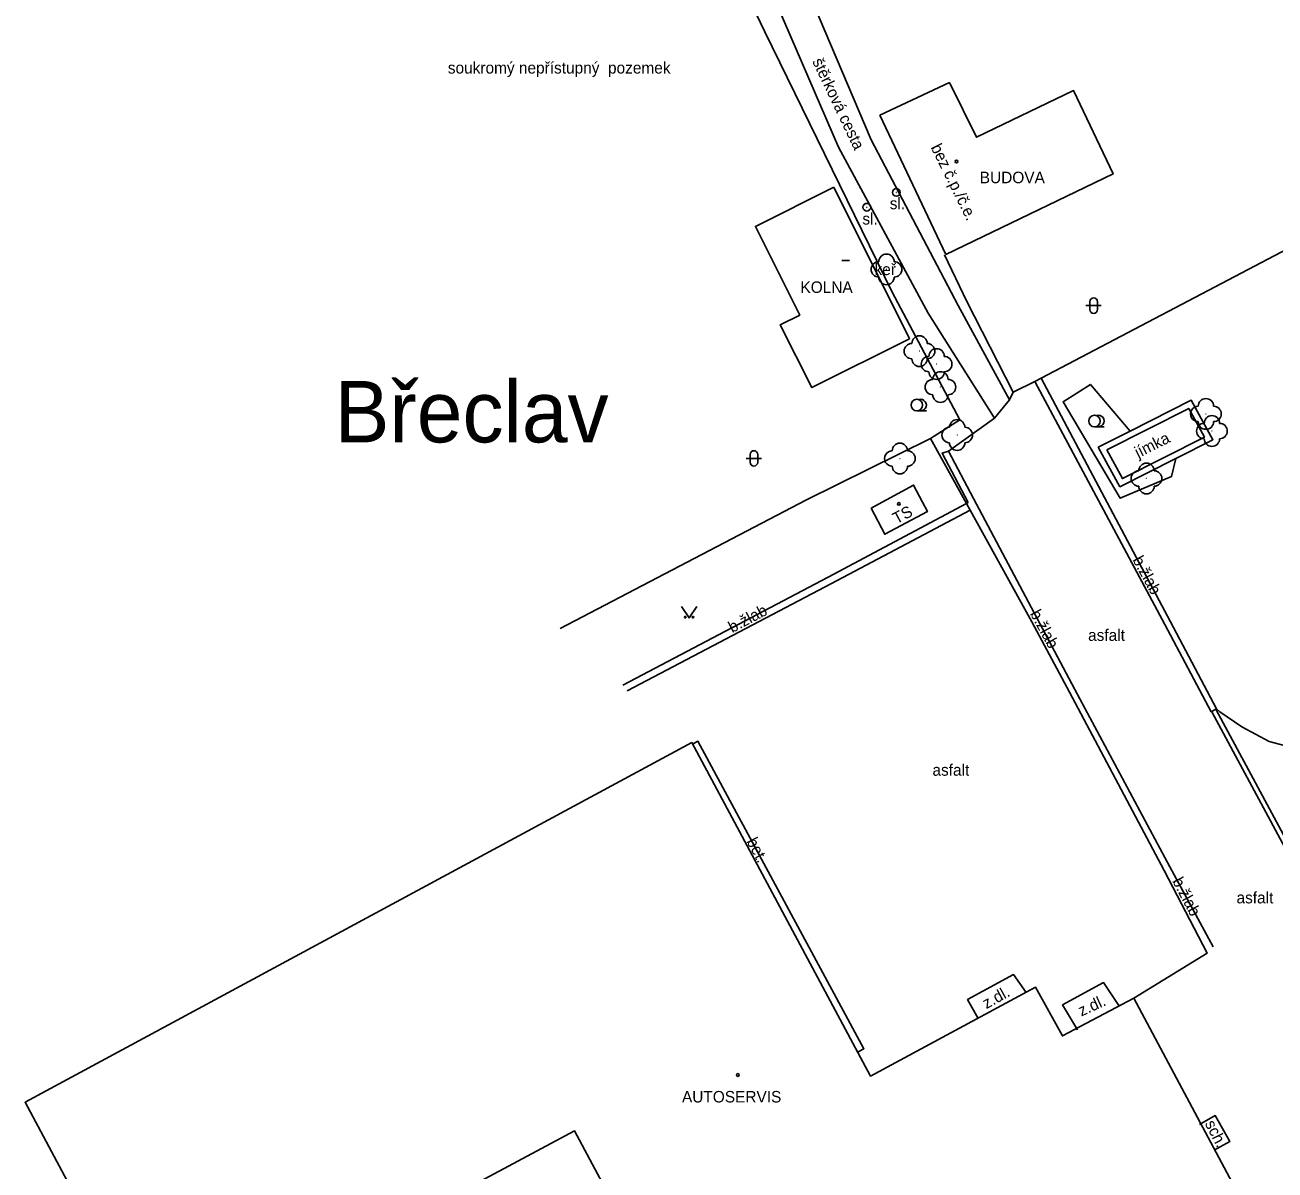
# Model space of a CAD drawing. Extents: x -584400 to -581602, y -1210894 to -1208793.
# Drawn here: x -582067.8 to -581986.4, y -1209106.5 to -1209032 of the extents above; entities that cross this region are included whole.
import ezdxf

# ---------------------------------------------------------------- set-up
doc = ezdxf.new("R2010")
doc.units = 0
for name, color, linetype in [('BUDOVY_MĚŘ', 7, 'Continuous'), ('BUDOVY_NEMĚŘ', 7, 'Continuous'), ('NÁZVY_SÍDEL_JEDNOTKY', 7, 'Continuous'), ('POMOC_POPIS', 7, 'Continuous'), ('ROZHRANÍ_PLOCH', 7, 'Continuous'), ('ZELEŇ', 7, 'Continuous'), ('ZN_BUDOV', 7, 'Continuous'), ('ZN_DOPLŇKOVÉ', 7, 'Continuous'), ('ZN_KULTUR', 7, 'Continuous'), ('Č_POPIS_ORIENT', 7, 'Continuous')]:
    doc.layers.add(name, color=color, linetype=linetype)

msp = doc.modelspace()

# ---------------------------------------------------------------- linework, layer by layer
at = {"layer": 'BUDOVY_MĚŘ'}
for points in [[(-582007.6, -1209035.71), (-582012.12, -1209037.85)], [(-582007.82, -1209046.9), (-582012.12, -1209037.85)], [(-582010.19, -1209052.4), (-582015.11, -1209042.53)], [(-582012.69, -1209063.42), (-582009.93, -1209061.92), (-582009.35, -1209063.03), (-582009.03, -1209063.64), (-582011.8, -1209065.12), (-582012.69, -1209063.42)], [(-582024.35, -1209078.68), (-582012.73, -1209100.39), (-582002, -1209094.6), (-582000.24, -1209097.78), (-581995.59, -1209095.32)]]:
    msp.add_lwpolyline(points, dxfattribs=at)
at = {"layer": 'BUDOVY_NEMĚŘ'}
for points in [[(-582007.6, -1209035.71), (-582005.84, -1209039.28), (-581999.51, -1209036.24), (-581996.94, -1209041.66), (-582007.82, -1209046.9)], [(-582015.11, -1209042.53), (-582020.22, -1209045.08), (-582017.34, -1209050.85), (-582018.6, -1209051.48), (-582016.54, -1209055.57), (-582010.19, -1209052.4)], [(-581995.59, -1209095.32), (-581988.84, -1209107.98), (-581987.56, -1209107.3), (-581980.63, -1209120.31), (-581989.29, -1209125), (-581991.02, -1209124.15), (-581998.26, -1209128.03), (-581997.32, -1209129.79), (-582015.29, -1209139.47), (-582016.25, -1209137.69), (-582025.26, -1209142.53), (-582037.16, -1209120.29), (-582026.35, -1209114.5), (-582031.99, -1209103.96), (-582059.02, -1209118.42), (-582067.76, -1209102.09), (-582024.35, -1209078.68)]]:
    msp.add_lwpolyline(points, dxfattribs=at)
at = {"layer": 'ROZHRANÍ_PLOCH'}
for points in [[(-582003.68, -1209056.36), (-582007.02, -1209050.24), (-582012.69, -1209039.45), (-582016.82, -1209029.73), (-582021.78, -1209019.3), (-582023.53, -1209015.87), (-582025.92, -1209011.58), (-582026.3, -1209009.52), (-582025.56, -1209007.11), (-582023.43, -1209004.96), (-582020.53, -1209003.49), (-582017.81, -1209003.02), (-582014.88, -1209003.36), (-582010.9, -1209004.73), (-582006.96, -1209006.87), (-582002.35, -1209010.38), (-581997.75, -1209014.42), (-581994.35, -1209017.54), (-581988.86, -1209022.83)], [(-582028.27, -1209018.67), (-582028.18, -1209017.06), (-582027.17, -1209016.96), (-582025.81, -1209017.82), (-582024.13, -1209020.54), (-582018.74, -1209030.83), (-582014.81, -1209039.93), (-582008.98, -1209050.72), (-582004.67, -1209057.57)], [(-582002.04, -1209055.17), (-581993.58, -1209070.99), (-581990.55, -1209076.67), (-581990.21, -1209076.49)], [(-581990.21, -1209076.49), (-581993.2, -1209070.82), (-582001.62, -1209054.95)], [(-582003.68, -1209056.36), (-582004.67, -1209057.57)], [(-582003.68, -1209056.36), (-582003.44, -1209055.87)], [(-582004.67, -1209057.57), (-582007.65, -1209059.71)], [(-582006.37, -1209063.05), (-582008.07, -1209059.85), (-582007.65, -1209059.71)], [(-581990.42, -1209091.97), (-581993.24, -1209086.78), (-581999.43, -1209075.22), (-582006.02, -1209062.79), (-582007.65, -1209059.71)], [(-582028.86, -1209074.95), (-582015.49, -1209067.91), (-582006.49, -1209063.11)], [(-582006.24, -1209063.56), (-582015.26, -1209068.33), (-582028.57, -1209075.32)], [(-582006.49, -1209063.11), (-582006.37, -1209063.05)], [(-581990.21, -1209076.49), (-581989.99, -1209076.67), (-581988.56, -1209077.66), (-581986.78, -1209078.62), (-581985.3, -1209079), (-581983.68, -1209079.15), (-581982.79, -1209079.12), (-581982.19, -1209078.79)], [(-582013.54, -1209098.82), (-582013.16, -1209098.61), (-582023.96, -1209078.6), (-582024.31, -1209078.78)], [(-582002.59, -1209094.94), (-582003.42, -1209093.78), (-582006.41, -1209095.41), (-582005.72, -1209096.64)], [(-581996.53, -1209095.87), (-581997.56, -1209094.3), (-582000.24, -1209095.76), (-581999.27, -1209097.37)]]:
    msp.add_lwpolyline(points, dxfattribs=at)
at = {"layer": 'ZELEŇ'}
msp.add_lwpolyline([(-581992.85, -1209060.19), (-581993.15, -1209061.37), (-581996.48, -1209062.78), (-582000.2, -1209056.5), (-581998.42, -1209055.37), (-581995.84, -1209058.4)], dxfattribs=at)
for centre in [(-582011.69, -1209047.88), (-582009.54, -1209053.2), (-582008.43, -1209054.04), (-582008.18, -1209055.54), (-581990.9, -1209057.29), (-582007.09, -1209058.66), (-581990.51, -1209058.4), (-582010.82, -1209060.19), (-581994.77, -1209061.49)]:
    msp.add_circle(centre, 0.0005, dxfattribs=at)
for centre, start, end in [((-582012.19, -1209047.88), 90, 269.99999), ((-582011.69, -1209047.38), 360, 179.99999), ((-582011.19, -1209047.88), 270, 90), ((-582011.69, -1209048.38), 180, 360), ((-582009.54, -1209052.7), 360, 179.99999), ((-582010.04, -1209053.2), 90, 269.99999), ((-582009.04, -1209053.2), 270, 90), ((-582008.43, -1209053.54), 360, 179.99999), ((-582009.54, -1209053.7), 180, 360), ((-582008.93, -1209054.04), 90, 269.99999), ((-582007.93, -1209054.04), 270, 90), ((-582008.43, -1209054.54), 180, 360), ((-582008.18, -1209055.04), 360, 179.99999), ((-582008.68, -1209055.54), 90, 269.99999), ((-582007.68, -1209055.54), 270, 90), ((-582008.18, -1209056.04), 180, 360), ((-581990.9, -1209056.79), 359.99998, 179.99998), ((-581991.4, -1209057.29), 89.99998, 269.99998), ((-581990.4, -1209057.29), 269.99998, 89.99997), ((-582007.09, -1209058.16), 359.99998, 179.99998), ((-581991.01, -1209058.4), 90, 269.99999), ((-581990.9, -1209057.79), 179.99998, 359.99997), ((-581990.51, -1209057.9), 360, 179.99999), ((-581990.01, -1209058.4), 270, 90), ((-582007.59, -1209058.66), 89.99998, 269.99998), ((-582006.59, -1209058.66), 269.99998, 89.99997), ((-581990.51, -1209058.9), 180, 360), ((-582011.32, -1209060.19), 89.99998, 269.99998), ((-582010.82, -1209059.69), 359.99998, 179.99998), ((-582010.32, -1209060.19), 269.99998, 89.99997), ((-582007.09, -1209059.16), 179.99998, 359.99997), ((-581994.77, -1209060.99), 0, 179.99999), ((-582010.82, -1209060.69), 179.99998, 359.99997), ((-581995.27, -1209061.49), 89.99999, 269.99999), ((-581994.27, -1209061.49), 270, 89.99999), ((-581994.77, -1209061.99), 179.99999, 359.99999)]:
    msp.add_arc(centre, 0.5, start, end, dxfattribs=at)
at = {"layer": 'ZN_BUDOV'}
msp.add_line((-582014.6, -1209047.29), (-582014.1, -1209047.29), dxfattribs=at)
for centre in [(-582007.14, -1209040.85), (-582010.88, -1209063.15), (-582021.36, -1209100.32)]:
    msp.add_circle(centre, 0.0875, dxfattribs=at)
at = {"layer": 'ZN_DOPLŇKOVÉ'}
for points in [[(-582008.82, -1209058.88), (-582006.91, -1209057.67), (-582011.34, -1209049.32), (-582019.6, -1209032.41), (-582026.16, -1209018.78)], [(-582001.62, -1209054.95), (-581985.55, -1209046.51)], [(-582007.91, -1209046.94), (-582006.47, -1209049.97), (-582003.44, -1209055.87)], [(-582003.44, -1209055.87), (-582002.04, -1209055.17)], [(-582002.04, -1209055.17), (-582001.62, -1209054.95)], [(-581992.85, -1209060.19), (-581990.45, -1209058.97), (-581991.86, -1209056.4), (-581995.84, -1209058.4)], [(-581997.36, -1209059.63), (-581996.34, -1209061.5), (-581991, -1209058.8), (-581992.02, -1209056.93), (-581997.36, -1209059.63)], [(-582032.94, -1209071.25), (-582016.9, -1209062.88), (-582008.82, -1209058.88)], [(-582006.49, -1209063.11), (-582008.82, -1209058.88)], [(-581995.84, -1209058.4), (-581997.91, -1209059.46), (-581996.5, -1209062.03), (-581992.85, -1209060.19)], [(-582006.24, -1209063.56), (-582006.49, -1209063.11)], [(-581995.59, -1209095.32), (-581990.83, -1209092.4), (-581993.61, -1209087), (-581999.78, -1209075.41), (-582002.24, -1209070.82), (-582006.24, -1209063.56)], [(-581990.23, -1209076.54), (-581979.97, -1209095.61), (-581970.26, -1209113.56), (-581973.15, -1209124.38), (-581971.01, -1209128.31), (-581971.3, -1209128.49), (-581973.51, -1209124.39), (-581970.59, -1209113.58), (-581980.25, -1209095.76), (-581990.52, -1209076.68)], [(-581990.37, -1209105.22), (-581989.34, -1209104.64), (-581990.29, -1209102.96), (-581991.32, -1209103.55)]]:
    msp.add_lwpolyline(points, dxfattribs=at)
for centre, radius in [((-582011.05, -1209042.87), 0.25), ((-582011.05, -1209042.87), 0.0005), ((-582012.97, -1209043.829), 0.25), ((-582012.97, -1209043.829), 0.0005)]:
    msp.add_circle(centre, radius, dxfattribs=at)
at = {"layer": 'ZN_KULTUR'}
for p, q in [((-581998.46, -1209050.49), (-581998.46, -1209049.99)), ((-581997.96, -1209050.49), (-581997.96, -1209049.99)), ((-581998.71, -1209050.24), (-581997.71, -1209050.24)), ((-582009.72, -1209057.085), (-582009.095, -1209057.085)), ((-581998.15, -1209058.125), (-581997.525, -1209058.125)), ((-582020.82, -1209060.18), (-582019.82, -1209060.18)), ((-582020.57, -1209060.43), (-582020.57, -1209059.93)), ((-582020.07, -1209060.43), (-582020.07, -1209059.93))]:
    msp.add_line(p, q, dxfattribs=at)
msp.add_lwpolyline([(-582025.04, -1209069.82), (-582024.54, -1209070.57), (-582024.04, -1209069.82)], dxfattribs=at)
for centre, radius in [((-582009.72, -1209056.71), 0.375), ((-581998.15, -1209057.75), 0.375), ((-582024.79, -1209070.52), 0.05), ((-582024.29, -1209070.52), 0.05)]:
    msp.add_circle(centre, radius, dxfattribs=at)
for centre, radius, start, end in [((-581998.21, -1209049.99), 0.25, 0, 179.99999), ((-581998.21, -1209050.49), 0.25, 179.99999, 359.99999), ((-582009.47, -1209056.71), 0.375, 249.49437, 109.04743), ((-581997.9, -1209057.75), 0.375, 249.49437, 109.04743), ((-582020.32, -1209059.93), 0.25, 0, 179.99999), ((-582020.32, -1209060.43), 0.25, 179.99999, 359.99999)]:
    msp.add_arc(centre, radius, start, end, dxfattribs=at)

# ---------------------------------------------------------------- texts
at = {"layer": 'NÁZVY_SÍDEL_JEDNOTKY'}
msp.add_text('Břeclav', height=4, dxfattribs=at).set_placement((-582047.61, -1209059.14))
at = {"layer": 'POMOC_POPIS'}
for s, p in [('soukromý nepřístupný  pozemek', (-582040.24, -1209035.13)), ('BUDOVA', (-582005.62, -1209042.27)), ('sl.', (-582011.48, -1209043.96)), ('sl.', (-582013.26, -1209044.96)), ('KOLNA', (-582017.29, -1209049.41)), ('asfalt', (-581998.57, -1209072.06)), ('asfalt', (-582008.7, -1209080.84)), ('asfalt', (-581988.91, -1209089.15)), ('AUTOSERVIS', (-582025, -1209102.11))]:
    msp.add_text(s, height=0.75, dxfattribs=at).set_placement(p)
for s, rotation, p in [('štěrková cesta', 295.41927, (-582016.54, -1209034.33)), ('jímka', 26.82199, (-581995.31, -1209060.18)), ('TS', 28.11544, (-582011.04, -1209064.48)), ('b.žlab', 298.46374, (-581995.7, -1209066.78)), ('b.žlab', 27.70709, (-582021.74, -1209071.56)), ('b.žlab', 298.46374, (-582002.37, -1209070.28)), ('bet.', 298.09075, (-582020.82, -1209085.11)), ('b.žlab', 297.65719, (-581993.11, -1209087.69)), ('z.dl.', 28.92004, (-582005.19, -1209096.04)), ('z.dl.', 24.59015, (-581999.01, -1209096.52)), ('sch.', 297.19814, (-581990.99, -1209103.48))]:
    msp.add_text(s, height=0.75, rotation=rotation, dxfattribs=at).set_placement(p)
at = {"layer": 'ZELEŇ'}
msp.add_text('keř', height=0.75, dxfattribs=at).set_placement((-582012.47, -1209048.25))
at = {"layer": 'Č_POPIS_ORIENT'}
msp.add_text('bez č.p./č.e.', height=0.75, rotation=296.2849, dxfattribs=at).set_placement((-582008.83, -1209039.93))

doc.saveas('drawing.dxf')
